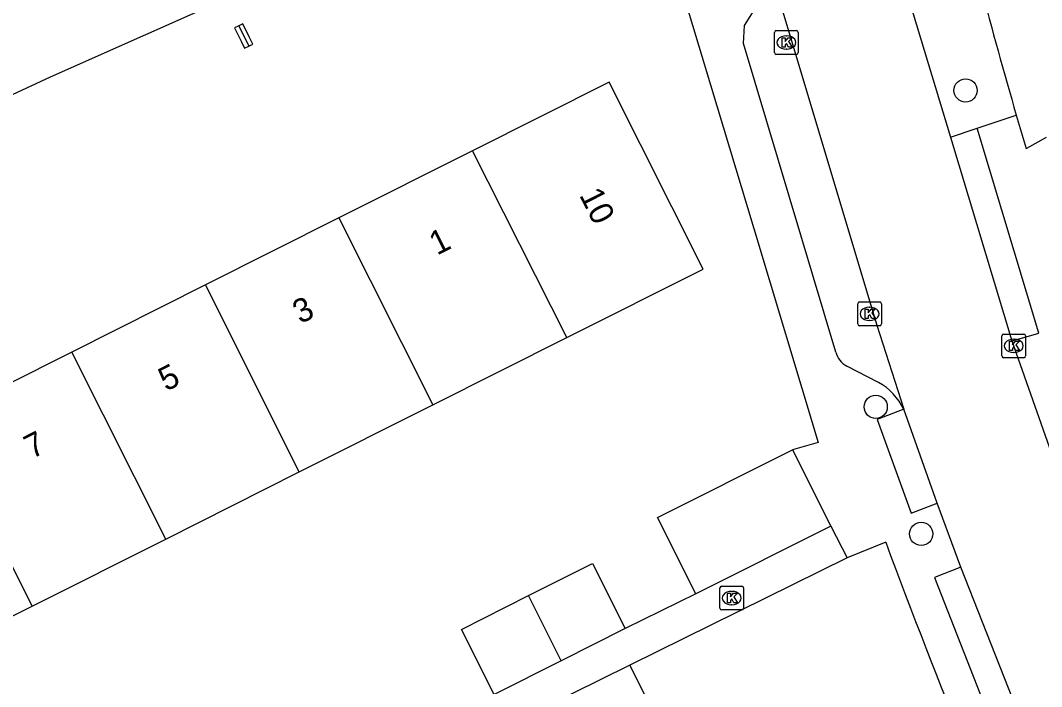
# Model space of a CAD drawing. Extents: x 157793 to 159380, y 380882 to 382313.
# Drawn here: x 158332.75 to 158375.81, y 381580.36 to 381608.44 of the extents above; entities that cross this region are included whole.
import ezdxf

# ---------------------------------------------------------------- set-up
doc = ezdxf.new("R2010")
doc.units = 0
for name, color, linetype in [('IMGEO_Boom', 7, 'Continuous'), ('IMGEO_Kolk', 7, 'Continuous'), ('IMGEO_Muur', 7, 'Continuous'), ('IMGEO_Pand', 7, 'Continuous'), ('IMGEO_Pand_nummerreeks', 7, 'Continuous'), ('IMGEO_Rijbaan_lokaal_open', 7, 'Continuous'), ('IMGEO_Voetpad_open', 7, 'Continuous')]:
    doc.layers.add(name, color=color, linetype=linetype)

msp = doc.modelspace()

# ---------------------------------------------------------------- linework, layer by layer
at = {"layer": 'IMGEO_Boom'}
for centre in [(158372.603, 381605.485), (158368.815, 381592.148), (158370.732, 381586.792)]:
    msp.add_circle(centre, 0.489, dxfattribs=at)
at = {"layer": 'IMGEO_Kolk'}
for p, q in [((158364.549, 381607.081), (158364.549, 381607.933)), ((158364.624, 381608.007), (158365.476, 381608.007)), ((158365.037, 381607.787), (158365.062, 381607.787)), ((158365.55, 381607.933), (158365.55, 381607.081)), ((158365.06, 381607.227), (158365.035, 381607.227)), ((158365.476, 381607.007), (158364.624, 381607.007)), ((158368.055, 381595.642), (158368.055, 381596.494)), ((158368.13, 381596.568), (158368.982, 381596.568)), ((158369.056, 381596.494), (158369.056, 381595.642)), ((158368.543, 381596.348), (158368.568, 381596.348)), ((158368.566, 381595.788), (158368.541, 381595.788)), ((158368.982, 381595.568), (158368.13, 381595.568)), ((158374.209, 381595.217), (158375.061, 381595.217)), ((158374.134, 381594.291), (158374.134, 381595.143)), ((158374.622, 381594.997), (158374.647, 381594.997)), ((158375.135, 381595.143), (158375.135, 381594.291)), ((158374.645, 381594.437), (158374.62, 381594.437)), ((158375.061, 381594.217), (158374.209, 381594.217)), ((158362.242, 381583.661), (158362.242, 381584.513)), ((158362.317, 381584.587), (158363.169, 381584.587)), ((158363.243, 381584.513), (158363.243, 381583.661)), ((158362.73, 381584.367), (158362.755, 381584.367)), ((158363.169, 381583.587), (158362.317, 381583.587)), ((158362.753, 381583.807), (158362.728, 381583.807))]:
    msp.add_line(p, q, dxfattribs=at)
for points in [[(158364.549, 381607.081), (158364.549, 381607.933)], [(158364.624, 381608.007), (158365.476, 381608.007)], [(158364.87, 381607.707), (158364.993, 381607.707), (158364.993, 381607.556), (158365.123, 381607.707), (158365.287, 381607.707), (158365.141, 381607.556), (158365.294, 381607.307), (158365.142, 381607.307), (158365.057, 381607.471), (158364.993, 381607.404), (158364.993, 381607.307), (158364.87, 381607.307), (158364.87, 381607.707)], [(158365.55, 381607.933), (158365.55, 381607.081)], [(158365.476, 381607.007), (158364.624, 381607.007)], [(158368.055, 381595.642), (158368.055, 381596.494)], [(158368.13, 381596.568), (158368.982, 381596.568)], [(158369.056, 381596.494), (158369.056, 381595.642)], [(158368.376, 381596.268), (158368.499, 381596.268), (158368.499, 381596.117), (158368.629, 381596.268), (158368.793, 381596.268), (158368.647, 381596.117), (158368.8, 381595.868), (158368.648, 381595.868), (158368.563, 381596.032), (158368.499, 381595.965), (158368.499, 381595.868), (158368.376, 381595.868), (158368.376, 381596.268)], [(158368.982, 381595.568), (158368.13, 381595.568)], [(158374.209, 381595.217), (158375.061, 381595.217)], [(158374.134, 381594.291), (158374.134, 381595.143)], [(158374.455, 381594.917), (158374.578, 381594.917), (158374.578, 381594.766), (158374.708, 381594.917), (158374.872, 381594.917), (158374.726, 381594.766), (158374.879, 381594.517), (158374.727, 381594.517), (158374.642, 381594.681), (158374.578, 381594.614), (158374.578, 381594.517), (158374.455, 381594.517), (158374.455, 381594.917)], [(158375.135, 381595.143), (158375.135, 381594.291)], [(158375.061, 381594.217), (158374.209, 381594.217)], [(158362.242, 381583.661), (158362.242, 381584.513)], [(158362.317, 381584.587), (158363.169, 381584.587)], [(158363.243, 381584.513), (158363.243, 381583.661)], [(158362.563, 381584.287), (158362.686, 381584.287), (158362.686, 381584.136), (158362.816, 381584.287), (158362.98, 381584.287), (158362.834, 381584.136), (158362.987, 381583.887), (158362.835, 381583.887), (158362.75, 381584.051), (158362.686, 381583.984), (158362.686, 381583.887), (158362.563, 381583.887), (158362.563, 381584.287)], [(158363.169, 381583.587), (158362.317, 381583.587)]]:
    msp.add_lwpolyline(points, dxfattribs=at)
for centre, start, end in [((158364.626, 381607.931), 91.552, 178.448), ((158364.626, 381607.931), 91.552, 178.448), ((158365.474, 381607.931), 1.552, 88.448), ((158365.474, 381607.931), 1.552, 88.448), ((158364.626, 381607.083), 181.552, 268.448), ((158364.626, 381607.083), 181.552, 268.448), ((158365.474, 381607.083), 271.552, 358.448), ((158365.474, 381607.083), 271.552, 358.448), ((158368.132, 381596.492), 91.552, 178.448), ((158368.132, 381596.492), 91.552, 178.448), ((158368.98, 381596.492), 1.552, 88.448), ((158368.98, 381596.492), 1.552, 88.448), ((158368.132, 381595.644), 181.552, 268.448), ((158368.132, 381595.644), 181.552, 268.448), ((158368.98, 381595.644), 271.552, 358.448), ((158368.98, 381595.644), 271.552, 358.448), ((158374.211, 381595.141), 91.552, 178.448), ((158374.211, 381595.141), 91.552, 178.448), ((158375.059, 381595.141), 1.552, 88.448), ((158375.059, 381595.141), 1.552, 88.448), ((158374.211, 381594.293), 181.552, 268.448), ((158374.211, 381594.293), 181.552, 268.448), ((158375.059, 381594.293), 271.552, 358.448), ((158375.059, 381594.293), 271.552, 358.448), ((158362.319, 381584.511), 91.552, 178.448), ((158362.319, 381584.511), 91.552, 178.448), ((158363.167, 381584.511), 1.552, 88.448), ((158363.167, 381584.511), 1.552, 88.448), ((158362.319, 381583.663), 181.552, 268.448), ((158362.319, 381583.663), 181.552, 268.448), ((158363.167, 381583.663), 271.552, 358.448), ((158363.167, 381583.663), 271.552, 358.448)]:
    msp.add_arc(centre, 0.0765, start, end, dxfattribs=at)
for centre, major_axis, ratio, start_param, end_param in [((158365.036, 381607.507), (-0.387, 0.002), 0.722429, 4.712389, 7.853982), ((158365.061, 381607.507), (-0.39, 0.002), 0.717154, 1.570796, 4.712389), ((158368.542, 381596.068), (-0.387, 0.002), 0.722429, 4.712389, 7.853982), ((158368.567, 381596.068), (-0.39, 0.002), 0.717154, 1.570796, 4.712389), ((158374.621, 381594.717), (-0.387, 0.002), 0.722429, 4.712389, 7.853982), ((158374.646, 381594.717), (-0.39, 0.002), 0.717154, 1.570796, 4.712389), ((158362.729, 381584.087), (-0.387, 0.002), 0.722429, 4.712389, 7.853982), ((158362.754, 381584.087), (-0.39, 0.002), 0.717154, 1.570796, 4.712389)]:
    msp.add_ellipse(centre, major_axis=major_axis, ratio=ratio, start_param=start_param, end_param=end_param, dxfattribs=at)
at = {"layer": 'IMGEO_Muur'}
msp.add_lwpolyline([(158361.236, 381584.267), (158358.253, 381582.801)], dxfattribs=at)
at = {"layer": 'IMGEO_Pand'}
for points in [[(158341.957, 381608.212), (158341.78, 381608.125), (158342.055, 381607.57), (158342.205, 381607.268), (158342.378, 381607.354)], [(158342.378, 381607.354), (158342.549, 381607.438), (158342.399, 381607.741), (158342.124, 381608.295), (158341.957, 381608.212)], [(158341.957, 381608.212), (158342.378, 381607.354)], [(158355.793, 381595.07), (158361.539, 381597.956), (158357.579, 381605.839), (158351.819, 381602.946)], [(158351.819, 381602.946), (158346.181, 381600.114)], [(158355.793, 381595.07), (158351.819, 381602.946)], [(158346.181, 381600.114), (158340.551, 381597.286)], [(158346.181, 381600.114), (158350.14, 381592.23)], [(158340.551, 381597.286), (158334.921, 381594.458)], [(158344.51, 381589.402), (158340.551, 381597.286)], [(158350.14, 381592.23), (158355.793, 381595.07)], [(158334.921, 381594.458), (158329.291, 381591.63)], [(158338.879, 381586.574), (158334.921, 381594.458)], [(158344.51, 381589.402), (158350.14, 381592.23)], [(158329.291, 381591.63), (158323.52, 381588.731), (158327.48, 381580.848), (158333.249, 381583.746)], [(158329.291, 381591.63), (158333.249, 381583.746)], [(158361.236, 381584.267), (158359.62, 381587.484), (158365.3, 381590.338)], [(158365.3, 381590.338), (158366.916, 381587.12)], [(158338.879, 381586.574), (158344.51, 381589.402)], [(158366.916, 381587.12), (158361.236, 381584.267)], [(158333.249, 381583.746), (158338.879, 381586.574)], [(158354.178, 381584.188), (158356.876, 381585.543), (158358.253, 381582.801)], [(158352.725, 381580.024), (158351.348, 381582.766), (158354.178, 381584.188)], [(158355.555, 381581.446), (158354.178, 381584.188)], [(158358.253, 381582.801), (158355.555, 381581.446)], [(158355.555, 381581.446), (158352.725, 381580.024)], [(158358.447, 381581.259), (158351.226, 381577.694)], [(158358.447, 381581.259), (158359.962, 381578.192), (158362.103, 381579.249), (158363.465, 381576.49)]]:
    msp.add_lwpolyline(points, dxfattribs=at)
at = {"layer": 'IMGEO_Rijbaan_lokaal_open'}
for points in [[(158368.776, 381614.35), (158369.282, 381612.393), (158371.964, 381603.521)], [(158364.288, 381610.829), (158368.864, 381595.592), (158369.995, 381592.049)], [(158371.964, 381603.521), (158374.56, 381594.93)], [(158374.56, 381594.93), (158376.667, 381588.951)], [(158371.408, 381588.08), (158369.995, 381592.049)], [(158372.398, 381585.387), (158371.408, 381588.08)], [(158375.686, 381577.039), (158372.398, 381585.387)]]:
    msp.add_lwpolyline(points, dxfattribs=at)
at = {"layer": 'IMGEO_Voetpad_open'}
for points in [[(158319.848, 381599.488), (158334.016, 381606.06), (158346.202, 381611.49), (158353.591, 381614.531), (158355.743, 381615.281)], [(158359.523, 381613.428), (158363.671, 381599.661), (158366.389, 381590.642), (158365.3, 381590.338)], [(158367.127, 381594.457), (158363.234, 381607.459), (158363.275, 381608.227), (158364.063, 381609.489)], [(158373.087, 381603.893), (158374.742, 381604.441)], [(158374.742, 381604.441), (158375.151, 381603.042), (158375.181, 381603.059), (158376.013, 381603.519)], [(158371.964, 381603.521), (158373.087, 381603.893)], [(158374.56, 381594.93), (158374.865, 381595.016), (158375.688, 381595.248), (158373.087, 381603.893)], [(158368.937, 381593.178), (158367.592, 381593.864)], [(158369.995, 381592.049), (158368.88, 381591.616), (158370.307, 381587.67), (158371.408, 381588.08)], [(158366.916, 381587.12), (158367.61, 381585.777)], [(158369.236, 381586.441), (158367.61, 381585.777)], [(158367.61, 381585.777), (158358.447, 381581.259)], [(158372.398, 381585.387), (158371.288, 381584.953), (158374.58, 381576.567), (158375.686, 381577.039)], [(158361.236, 381584.267), (158358.253, 381582.801)]]:
    msp.add_lwpolyline(points, dxfattribs=at)
for centre, radius, start, end in [((158610.532, 381672.575), 245.437, 193.48214, 196.11713), ((158368.069, 381594.717), 0.978, 195.4358, 240.7676), ((158367.721, 381590.978), 2.513, 25.2118, 61.0693), ((158646.568, 381689.148), 295.739, 200.32153, 204.01013)]:
    msp.add_arc(centre, radius, start, end, dxfattribs=at)

# ---------------------------------------------------------------- texts
at = {"layer": 'IMGEO_Pand_nummerreeks'}
for s, rotation, p in [('10', 296.6725, (158356.299, 381601.08)), ('1', 26.6706, (158350.316, 381598.521)), ('3', 26.6706, (158344.555, 381595.627)), ('5', 26.6706, (158338.895, 381592.784)), ('7', 26.6706, (158333.235, 381589.941))]:
    msp.add_text(s, height=1, rotation=rotation, dxfattribs=at).set_placement(p)

doc.saveas('drawing.dxf')
